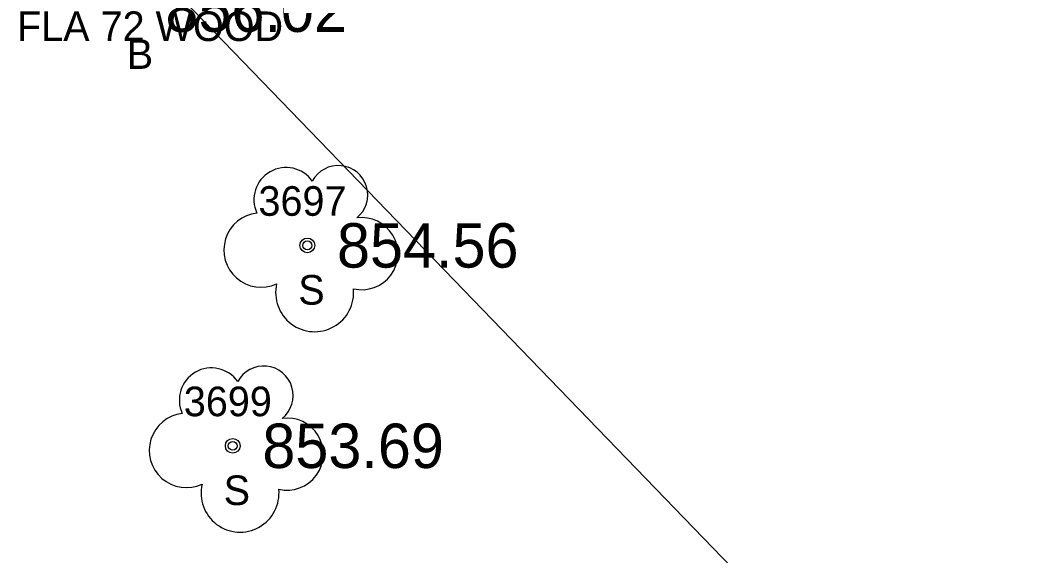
# Model space of a CAD drawing. Extents: x 1622501 to 1626664, y 1117816 to 1121579.
# Drawn here: x 1624853.68 to 1624887.93, y 1120161.78 to 1120179.86 of the extents above; entities that cross this region are included whole.
import ezdxf

# ---------------------------------------------------------------- set-up
doc = ezdxf.new("R2010")
doc.units = 0
for name, color, linetype in [('RD_EX_Bldg_txCode', 7, 'Continuous'), ('RD_EX_Fence_Other', 7, 'Continuous'), ('RD_EX_Fence_Other_txCode', 7, 'Continuous'), ('RD_EX_TX_Bldg_ELEV', 7, 'Continuous'), ('RD_EX_TX_VEG_ELEV', 7, 'Continuous'), ('RD_EX_VEG', 7, 'Continuous'), ('RD_EX_VEG_txCode', 7, 'Continuous'), ('RD_SMD_Locator', 7, 'Continuous')]:
    doc.layers.add(name, color=color, linetype=linetype)

msp = doc.modelspace()

# ---------------------------------------------------------------- linework, layer by layer
at = {"layer": 'RD_EX_Fence_Other'}
msp.add_lwpolyline([(1624858.614, 1120181.158), (1624885.841, 1120152.998), (1624885.793, 1120151.157), (1624925.786, 1120193.73), (1624921.287, 1120199.2), (1624921.287, 1120199.2), (1624965.414, 1120242.441), (1624960.474, 1120248.561)], dxfattribs=at)
at = {"layer": 'RD_EX_VEG'}
for centre in [(1624863.386, 1120172.257), (1624860.864, 1120165.489)]:
    msp.add_circle(centre, 0.25, dxfattribs=at)
for centre, radius, start, end in [((1624862.665, 1120173.804), 1.084, 34.9763, 204.756), ((1624864.431, 1120173.959), 0.995, 308.7626, 152.0467), ((1624861.822, 1120172.101), 1.257, 96.4518, 294.734), ((1624865.226, 1120171.978), 1.218, 256.5667, 98.1046), ((1624863.632, 1120170.661), 1.318, 166.8827, 5.7589), ((1624861.91, 1120167.191), 0.995, 308.7626, 152.0467), ((1624860.143, 1120167.036), 1.084, 34.9763, 204.756), ((1624859.301, 1120165.334), 1.257, 96.4518, 294.734), ((1624862.704, 1120165.21), 1.218, 256.5667, 98.1046), ((1624861.11, 1120163.893), 1.318, 166.8827, 5.7589)]:
    msp.add_arc(centre, radius, start, end, dxfattribs=at)
at = {"layer": 'RD_SMD_Locator'}
for centre in [(1624863.386, 1120172.257), (1624860.864, 1120165.489)]:
    msp.add_circle(centre, 0.15, dxfattribs=at)

# ---------------------------------------------------------------- texts
at = {"layer": 'RD_EX_Bldg_txCode'}
msp.add_text('B', height=1, dxfattribs=at).set_placement((1624857.283, 1120178.217))
at = {"layer": 'RD_EX_Fence_Other_txCode'}
msp.add_text('FLA 72 WOOD', height=1, dxfattribs=at).set_placement((1624853.575, 1120179.158))
at = {"layer": 'RD_EX_TX_Bldg_ELEV'}
msp.add_text('856.02', height=1.5, dxfattribs=at).set_placement((1624858.59, 1120179.467))
at = {"layer": 'RD_EX_TX_VEG_ELEV'}
for s, p in [('854.56', (1624864.386, 1120171.507)), ('853.69', (1624861.864, 1120164.739))]:
    msp.add_text(s, height=1.5, dxfattribs=at).set_placement(p)
at = {"layer": 'RD_EX_VEG_txCode'}
for s, p in [('3697', (1624861.733, 1120173.257)), ('S', (1624863.079, 1120170.257)), ('3699', (1624859.211, 1120166.489)), ('S', (1624860.557, 1120163.489))]:
    msp.add_text(s, height=1, dxfattribs=at).set_placement(p)

doc.saveas('drawing.dxf')
